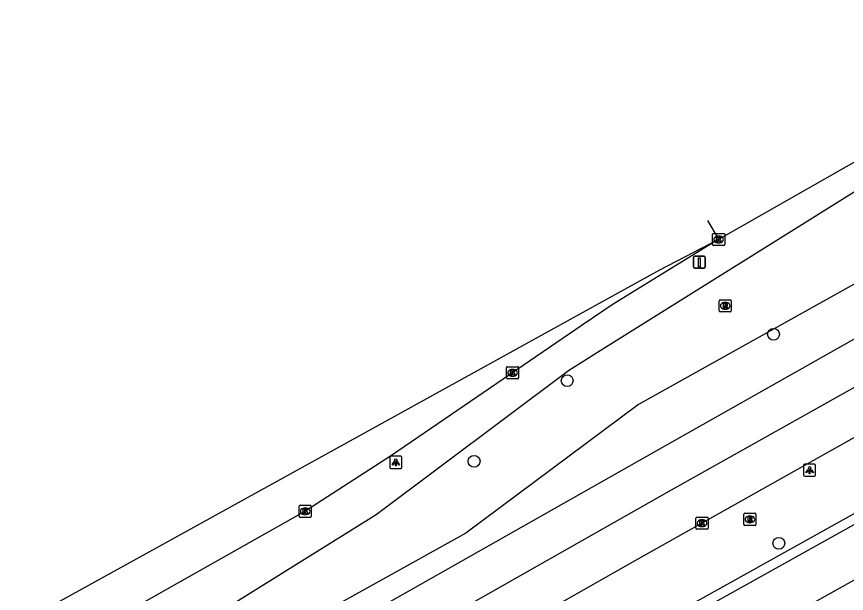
# Model space of a CAD drawing. Extents: x 162880 to 165536, y 384011 to 385179.
# Drawn here: x 163777.7 to 163846.4, y 384751 to 384798.8 of the extents above; entities that cross this region are included whole.
import ezdxf

# ---------------------------------------------------------------- set-up
doc = ezdxf.new("R2010")
doc.units = 0
for name, color, linetype in [('IMGEO_Berm_groen', 7, 'Continuous'), ('IMGEO_Boom', 7, 'Continuous'), ('IMGEO_Kolk', 7, 'Continuous'), ('IMGEO_Lichtpunt', 7, 'Continuous'), ('IMGEO_Loofbos', 7, 'Continuous'), ('IMGEO_Muur', 7, 'Continuous'), ('IMGEO_Rijbaan_regionaal_gesloten', 7, 'Continuous'), ('IMGEO_Rioolput', 7, 'Continuous'), ('IMGEO_Verkeersbordpaal', 7, 'Continuous')]:
    doc.layers.add(name, color=color, linetype=linetype)

msp = doc.modelspace()

# ---------------------------------------------------------------- linework, layer by layer
at = {"layer": 'IMGEO_Berm_groen'}
msp.add_lwpolyline([(163756.981, 384726.11), (163795.353, 384750), (163807.432, 384757.521), (163823.359, 384769.464), (163825.98, 384771.103), (163849.059, 384785.532), (163897.729, 384811.186), (163900.261, 384806.348), (163829.142, 384766.627), (163814.856, 384755.99), (163757.654, 384724.212)], dxfattribs=at)
at = {"layer": 'IMGEO_Boom'}
for centre in [(163840.319, 384772.451), (163823.242, 384768.611), (163815.534, 384761.938), (163840.76, 384755.152)]:
    msp.add_circle(centre, 0.489, dxfattribs=at)
at = {"layer": 'IMGEO_Kolk'}
for p, q in [((163835.276, 384779.876), (163835.276, 384780.728)), ((163835.351, 384780.802), (163836.203, 384780.802)), ((163835.764, 384780.582), (163835.789, 384780.582)), ((163836.277, 384780.728), (163836.277, 384779.876)), ((163836.203, 384779.802), (163835.351, 384779.802)), ((163835.787, 384780.022), (163835.762, 384780.022)), ((163818.22, 384768.841), (163818.22, 384769.693)), ((163818.295, 384769.767), (163819.147, 384769.767)), ((163818.708, 384769.547), (163818.733, 384769.547)), ((163819.221, 384769.693), (163819.221, 384768.841)), ((163819.147, 384768.767), (163818.295, 384768.767)), ((163818.731, 384768.987), (163818.706, 384768.987)), ((163801.126, 384758.295), (163801.978, 384758.295)), ((163801.051, 384757.369), (163801.051, 384758.221)), ((163801.539, 384758.075), (163801.564, 384758.075)), ((163802.052, 384758.221), (163802.052, 384757.369)), ((163801.978, 384757.295), (163801.126, 384757.295)), ((163801.562, 384757.515), (163801.537, 384757.515)), ((163833.9, 384756.39), (163833.9, 384757.242)), ((163833.975, 384757.316), (163834.827, 384757.316)), ((163834.388, 384757.096), (163834.413, 384757.096)), ((163834.901, 384757.242), (163834.901, 384756.39)), ((163834.827, 384756.316), (163833.975, 384756.316)), ((163834.411, 384756.536), (163834.386, 384756.536))]:
    msp.add_line(p, q, dxfattribs=at)
for points in [[(163835.276, 384779.876), (163835.276, 384780.728)], [(163835.351, 384780.802), (163836.203, 384780.802)], [(163835.597, 384780.502), (163835.72, 384780.502), (163835.72, 384780.351), (163835.85, 384780.502), (163836.014, 384780.502), (163835.868, 384780.351), (163836.021, 384780.102), (163835.869, 384780.102), (163835.784, 384780.266), (163835.72, 384780.199), (163835.72, 384780.102), (163835.597, 384780.102), (163835.597, 384780.502)], [(163836.277, 384780.728), (163836.277, 384779.876)], [(163836.203, 384779.802), (163835.351, 384779.802)], [(163818.22, 384768.841), (163818.22, 384769.693)], [(163818.295, 384769.767), (163819.147, 384769.767)], [(163818.541, 384769.467), (163818.664, 384769.467), (163818.664, 384769.316), (163818.794, 384769.467), (163818.958, 384769.467), (163818.812, 384769.316), (163818.965, 384769.067), (163818.813, 384769.067), (163818.728, 384769.231), (163818.664, 384769.164), (163818.664, 384769.067), (163818.541, 384769.067), (163818.541, 384769.467)], [(163819.221, 384769.693), (163819.221, 384768.841)], [(163819.147, 384768.767), (163818.295, 384768.767)], [(163801.126, 384758.295), (163801.978, 384758.295)], [(163801.051, 384757.369), (163801.051, 384758.221)], [(163801.372, 384757.995), (163801.495, 384757.995), (163801.495, 384757.844), (163801.625, 384757.995), (163801.789, 384757.995), (163801.643, 384757.844), (163801.796, 384757.595), (163801.644, 384757.595), (163801.559, 384757.759), (163801.495, 384757.692), (163801.495, 384757.595), (163801.372, 384757.595), (163801.372, 384757.995)], [(163802.052, 384758.221), (163802.052, 384757.369)], [(163801.978, 384757.295), (163801.126, 384757.295)], [(163833.9, 384756.39), (163833.9, 384757.242)], [(163833.975, 384757.316), (163834.827, 384757.316)], [(163834.221, 384757.016), (163834.344, 384757.016), (163834.344, 384756.865), (163834.474, 384757.016), (163834.638, 384757.016), (163834.492, 384756.865), (163834.645, 384756.616), (163834.493, 384756.616), (163834.408, 384756.78), (163834.344, 384756.713), (163834.344, 384756.616), (163834.221, 384756.616), (163834.221, 384757.016)], [(163834.901, 384757.242), (163834.901, 384756.39)], [(163834.827, 384756.316), (163833.975, 384756.316)]]:
    msp.add_lwpolyline(points, dxfattribs=at)
for centre, start, end in [((163835.353, 384780.726), 91.55205, 178.44795), ((163835.353, 384780.726), 91.55205, 178.44795), ((163836.201, 384780.726), 1.55205, 88.44795), ((163836.201, 384780.726), 1.55205, 88.44795), ((163835.353, 384779.878), 181.55205, 268.44795), ((163835.353, 384779.878), 181.55205, 268.44795), ((163836.201, 384779.878), 271.55205, 358.44795), ((163836.201, 384779.878), 271.55205, 358.44795), ((163818.297, 384769.691), 91.55205, 178.44795), ((163818.297, 384769.691), 91.55205, 178.44795), ((163819.145, 384769.691), 1.55205, 88.44795), ((163819.145, 384769.691), 1.55205, 88.44795), ((163818.297, 384768.843), 181.55205, 268.44795), ((163818.297, 384768.843), 181.55205, 268.44795), ((163819.145, 384768.843), 271.55205, 358.44795), ((163819.145, 384768.843), 271.55205, 358.44795), ((163801.128, 384758.219), 91.55205, 178.44795), ((163801.128, 384758.219), 91.55205, 178.44795), ((163801.976, 384758.219), 1.55205, 88.44795), ((163801.976, 384758.219), 1.55205, 88.44795), ((163801.128, 384757.371), 181.55205, 268.44795), ((163801.128, 384757.371), 181.55205, 268.44795), ((163801.976, 384757.371), 271.55205, 358.44795), ((163801.976, 384757.371), 271.55205, 358.44795), ((163833.977, 384757.24), 91.55205, 178.44795), ((163833.977, 384757.24), 91.55205, 178.44795), ((163834.825, 384757.24), 1.55205, 88.44795), ((163834.825, 384757.24), 1.55205, 88.44795), ((163833.977, 384756.392), 181.55205, 268.44795), ((163833.977, 384756.392), 181.55205, 268.44795), ((163834.825, 384756.392), 271.55205, 358.44795), ((163834.825, 384756.392), 271.55205, 358.44795)]:
    msp.add_arc(centre, 0.0765, start, end, dxfattribs=at)
for centre, major_axis, ratio, start_param, end_param in [((163835.763, 384780.302), (-0.387, 0.002), 0.722429, 4.712389, 7.853982), ((163835.788, 384780.302), (-0.39, 0.002), 0.717154, 1.570796, 4.712389), ((163818.707, 384769.267), (-0.387, 0.002), 0.722429, 4.712389, 7.853982), ((163818.732, 384769.267), (-0.39, 0.002), 0.717154, 1.570796, 4.712389), ((163801.538, 384757.795), (-0.387, 0.002), 0.722429, 4.712389, 7.853982), ((163801.563, 384757.795), (-0.39, 0.002), 0.717154, 1.570796, 4.712389), ((163834.387, 384756.816), (-0.387, 0.002), 0.722429, 4.712389, 7.853982), ((163834.412, 384756.816), (-0.39, 0.002), 0.717154, 1.570796, 4.712389)]:
    msp.add_ellipse(centre, major_axis=major_axis, ratio=ratio, start_param=start_param, end_param=end_param, dxfattribs=at)
at = {"layer": 'IMGEO_Lichtpunt'}
for p, q in [((163808.555, 384762.254), (163808.555, 384761.447)), ((163808.555, 384762.254), (163808.555, 384761.447)), ((163809.457, 384762.349), (163808.649, 384762.349)), ((163809.457, 384762.349), (163808.649, 384762.349)), ((163809.551, 384761.447), (163809.551, 384762.254)), ((163809.551, 384761.447), (163809.551, 384762.254)), ((163843.709, 384761.691), (163842.901, 384761.691)), ((163843.709, 384761.691), (163842.901, 384761.691)), ((163808.649, 384761.353), (163809.457, 384761.353)), ((163808.649, 384761.353), (163809.457, 384761.353)), ((163842.807, 384761.596), (163842.807, 384760.789)), ((163842.807, 384761.596), (163842.807, 384760.789)), ((163843.803, 384760.789), (163843.803, 384761.596)), ((163843.803, 384760.789), (163843.803, 384761.596)), ((163842.901, 384760.695), (163843.709, 384760.695)), ((163842.901, 384760.695), (163843.709, 384760.695))]:
    msp.add_line(p, q, dxfattribs=at)
for points in [[(163808.929, 384761.918), (163808.968, 384761.89), (163808.78, 384761.628), (163808.742, 384761.655), (163808.929, 384761.918)], [(163809.031, 384761.87), (163809.078, 384761.87), (163809.078, 384761.548), (163809.031, 384761.548), (163809.031, 384761.87)], [(163809.141, 384761.89), (163809.179, 384761.917), (163809.366, 384761.655), (163809.327, 384761.627), (163809.141, 384761.89)], [(163843.181, 384761.26), (163843.22, 384761.232), (163843.032, 384760.97), (163842.994, 384760.997), (163843.181, 384761.26)], [(163843.283, 384761.212), (163843.33, 384761.212), (163843.33, 384760.89), (163843.283, 384760.89), (163843.283, 384761.212)], [(163843.393, 384761.232), (163843.431, 384761.259), (163843.618, 384760.997), (163843.579, 384760.969), (163843.393, 384761.232)]]:
    msp.add_lwpolyline(points, dxfattribs=at)
for centre in [(163809.054, 384762.052), (163843.306, 384761.394)]:
    msp.add_circle(centre, 0.0994, dxfattribs=at)
for centre, start, end in [((163808.649, 384762.254), 90, 180), ((163808.649, 384762.254), 90, 180), ((163809.457, 384762.254), 0, 90), ((163809.457, 384762.254), 0, 90), ((163842.901, 384761.596), 90, 180), ((163842.901, 384761.596), 90, 180), ((163843.709, 384761.596), 0, 90), ((163843.709, 384761.596), 0, 90), ((163808.649, 384761.447), 180, 270), ((163808.649, 384761.447), 180, 270), ((163809.457, 384761.447), 270, 0), ((163809.457, 384761.447), 270, 360), ((163842.901, 384760.789), 180, 270), ((163842.901, 384760.789), 180, 270), ((163843.709, 384760.789), 270, 0), ((163843.709, 384760.789), 270, 360)]:
    msp.add_arc(centre, 0.0946, start, end, dxfattribs=at)
at = {"layer": 'IMGEO_Loofbos'}
msp.add_lwpolyline([(163832.961, 384744.266), (163843.216, 384750), (163926.594, 384796.628)], dxfattribs=at)
at = {"layer": 'IMGEO_Muur'}
for points in [[(164200.612, 384942.085), (164200.456, 384942.424), (164096.894, 384894.556), (164097.59, 384893.077), (164094.686, 384891.713), (164094.002, 384893.195), (164090.38, 384891.428), (164028.566, 384858.623), (164029.317, 384857.211), (164003.031, 384843.382), (164002.673, 384844.106), (163992.862, 384838.663), (163904.353, 384789.557), (163905.165, 384788.158), (163898.84, 384784.624), (163898.055, 384786.032), (163851.73, 384760.24), (163852.526, 384758.821), (163848.3, 384756.508), (163847.517, 384757.905), (163830.64, 384748.494)], [(163993.285, 384837.971), (163905.468, 384789.249), (163906.278, 384787.853), (163898.528, 384783.521), (163897.742, 384784.931), (163852.834, 384759.928), (163853.633, 384758.504), (163847.985, 384755.413), (163847.206, 384756.804), (163831.618, 384748.116), (163832.961, 384744.266)]]:
    msp.add_lwpolyline(points, dxfattribs=at)
at = {"layer": 'IMGEO_Rijbaan_regionaal_gesloten'}
for points in [[(163835.792, 384780.313), (163853.532, 384790.429), (163965.351, 384851.941), (163979.889, 384859.859), (163992.463, 384866.708), (164000, 384871.062), (164028.426, 384886.323), (164076.715, 384911.005), (164118.056, 384931.016), (164146.558, 384944.405), (164192.181, 384964.916), (164201.656, 384969.026), (164204.447, 384970.197)], [(163758.776, 384722.121), (163808.011, 384750), (163831.501, 384763.288), (163866.498, 384783.086), (163871.528, 384785.88), (163986.202, 384849.544), (164000, 384857.205), (164034.372, 384875.786), (164036.883, 384877.143), (164052.195, 384885.028), (164067.558, 384892.574), (164106.58, 384912.17), (164139.838, 384928.005), (164149.304, 384932.387), (164167.623, 384940.868), (164194.28, 384952.4), (164204.946, 384957.301), (164210.03, 384959.452)], [(163746.451, 384711.077), (163775.991, 384727.906), (163831.875, 384759.566), (163922.856, 384810.618), (163989.543, 384847.584), (164018.488, 384863.379), (164049.693, 384879.822), (164089.819, 384900.11), (164135.969, 384922.347), (164180.496, 384942.699), (164211.617, 384956.322)], [(163802.215, 384738.589), (163806.699, 384741.137), (163829.125, 384753.852), (163852.299, 384766.881), (163989.862, 384843.563), (164000, 384849.214), (164050.321, 384876.053), (164099.056, 384900.61), (164120.666, 384911.245), (164144.651, 384922.332), (164153.885, 384926.74), (164175.004, 384936.259), (164201.359, 384947.888), (164213.333, 384952.939)], [(163835.792, 384780.313), (163834.886, 384781.879)], [(163737.893, 384726.432), (163738.405, 384726.723), (163746.883, 384731.406), (163830.915, 384777.779), (163835.792, 384780.313)], [(163835.792, 384780.313), (163827.043, 384774.951), (163824.493, 384773.208), (163808.685, 384762.404), (163801.612, 384757.83), (163787.737, 384750), (163761.018, 384735.233)]]:
    msp.add_lwpolyline(points, dxfattribs=at)
at = {"layer": 'IMGEO_Rioolput'}
for p, q in [((163835.825, 384774.381), (163835.825, 384775.233)), ((163835.9, 384775.307), (163836.752, 384775.307)), ((163836.313, 384775.087), (163836.338, 384775.087)), ((163836.826, 384775.233), (163836.826, 384774.381)), ((163836.752, 384774.307), (163835.9, 384774.307)), ((163836.336, 384774.527), (163836.311, 384774.527)), ((163837.864, 384756.705), (163837.864, 384757.557)), ((163837.939, 384757.631), (163838.791, 384757.631)), ((163838.865, 384757.557), (163838.865, 384756.705)), ((163838.352, 384757.411), (163838.377, 384757.411)), ((163838.791, 384756.631), (163837.939, 384756.631)), ((163838.375, 384756.851), (163838.35, 384756.851))]:
    msp.add_line(p, q, dxfattribs=at)
for points in [[(163835.825, 384774.381), (163835.825, 384775.233)], [(163835.9, 384775.307), (163836.752, 384775.307)], [(163836.414, 384775.005), (163836.162, 384775.007), (163836.162, 384774.607)], [(163836.162, 384774.607), (163836.286, 384774.607), (163836.286, 384774.769), (163836.297, 384774.769)], [(163836.34, 384774.926), (163836.286, 384774.926), (163836.286, 384774.845)], [(163836.286, 384774.845), (163836.338, 384774.845)], [(163836.344, 384774.74), (163836.415, 384774.607), (163836.555, 384774.607), (163836.49, 384774.733)], [(163836.826, 384775.233), (163836.826, 384774.381)], [(163836.752, 384774.307), (163835.9, 384774.307)], [(163837.864, 384756.705), (163837.864, 384757.557)], [(163837.939, 384757.631), (163838.791, 384757.631)], [(163838.865, 384757.557), (163838.865, 384756.705)], [(163838.453, 384757.329), (163838.201, 384757.331), (163838.201, 384756.931)], [(163838.201, 384756.931), (163838.325, 384756.931), (163838.325, 384757.093), (163838.336, 384757.093)], [(163838.379, 384757.25), (163838.325, 384757.25), (163838.325, 384757.169)], [(163838.325, 384757.169), (163838.377, 384757.169)], [(163838.383, 384757.064), (163838.454, 384756.931), (163838.594, 384756.931), (163838.529, 384757.057)], [(163838.791, 384756.631), (163837.939, 384756.631)]]:
    msp.add_lwpolyline(points, dxfattribs=at)
for centre, radius, start, end in [((163835.902, 384775.231), 0.0765, 91.55205, 178.44795), ((163835.902, 384775.231), 0.0765, 91.55205, 178.44795), ((163836.296, 384774.716), 0.0533, 26.02933, 88.69889), ((163836.322, 384775.034), 0.19, 274.7715, 282.96867), ((163836.346, 384774.83), 0.0964, 77.00612, 93.18647), ((163836.36, 384774.887), 0.0378, 276.66336, 79.67722), ((163836.413, 384774.895), 0.109, 350.36119, 89.41601), ((163836.411, 384774.895), 0.112, 277.58423, 350.98172), ((163836.395, 384774.68), 0.108, 29.51342, 73.79051), ((163836.75, 384775.231), 0.0765, 1.55205, 88.44795), ((163836.75, 384775.231), 0.0765, 1.55205, 88.44795), ((163835.902, 384774.383), 0.0765, 181.55205, 268.44795), ((163835.902, 384774.383), 0.0765, 181.55205, 268.44795), ((163836.75, 384774.383), 0.0765, 271.55205, 358.44795), ((163836.75, 384774.383), 0.0765, 271.55205, 358.44795), ((163837.941, 384757.555), 0.0765, 91.55205, 178.44795), ((163837.941, 384757.555), 0.0765, 91.55205, 178.44795), ((163838.789, 384757.555), 0.0765, 1.55205, 88.44795), ((163838.789, 384757.555), 0.0765, 1.55205, 88.44795), ((163838.335, 384757.04), 0.0533, 26.02933, 88.69889), ((163838.361, 384757.358), 0.19, 274.7715, 282.96867), ((163838.385, 384757.154), 0.0964, 77.00612, 93.18647), ((163838.399, 384757.211), 0.0378, 276.66336, 79.67722), ((163838.452, 384757.219), 0.109, 350.36119, 89.41601), ((163838.45, 384757.219), 0.112, 277.58423, 350.98172), ((163838.434, 384757.004), 0.108, 29.51342, 73.79051), ((163837.941, 384756.707), 0.0765, 181.55205, 268.44795), ((163837.941, 384756.707), 0.0765, 181.55205, 268.44795), ((163838.789, 384756.707), 0.0765, 271.55205, 358.44795), ((163838.789, 384756.707), 0.0765, 271.55205, 358.44795)]:
    msp.add_arc(centre, radius, start, end, dxfattribs=at)
for centre, major_axis, ratio, start_param, end_param in [((163836.312, 384774.807), (-0.387, 0.002), 0.722429, 4.712389, 7.853982), ((163836.337, 384774.807), (-0.39, 0.002), 0.717154, 1.570796, 4.712389), ((163838.351, 384757.131), (-0.387, 0.002), 0.722429, 4.712389, 7.853982), ((163838.376, 384757.131), (-0.39, 0.002), 0.717154, 1.570796, 4.712389)]:
    msp.add_ellipse(centre, major_axis=major_axis, ratio=ratio, start_param=start_param, end_param=end_param, dxfattribs=at)
at = {"layer": 'IMGEO_Verkeersbordpaal'}
for p, q in [((163833.784, 384778.912), (163834.574, 384778.912)), ((163834.574, 384778.912), (163833.784, 384778.912)), ((163833.684, 384778.012), (163833.684, 384778.812)), ((163833.684, 384778.812), (163833.684, 384778.012)), ((163834.674, 384778.812), (163834.674, 384778.012)), ((163834.674, 384778.012), (163834.674, 384778.812)), ((163834.574, 384777.912), (163833.784, 384777.912)), ((163833.784, 384777.912), (163834.574, 384777.912))]:
    msp.add_line(p, q, dxfattribs=at)
msp.add_lwpolyline([(163834.104, 384778.787), (163834.254, 384778.787), (163834.254, 384778.037), (163834.104, 384778.037), (163834.104, 384778.787)], dxfattribs=at)
for centre, start, end in [((163833.784, 384778.812), 90, 180), ((163833.784, 384778.812), 90, 180), ((163834.574, 384778.812), 0, 90), ((163834.574, 384778.812), 360, 90), ((163833.784, 384778.012), 180, 270), ((163833.784, 384778.012), 180, 270), ((163834.574, 384778.012), 270, 0), ((163834.574, 384778.012), 270, 0)]:
    msp.add_arc(centre, 0.1, start, end, dxfattribs=at)

doc.saveas('drawing.dxf')
